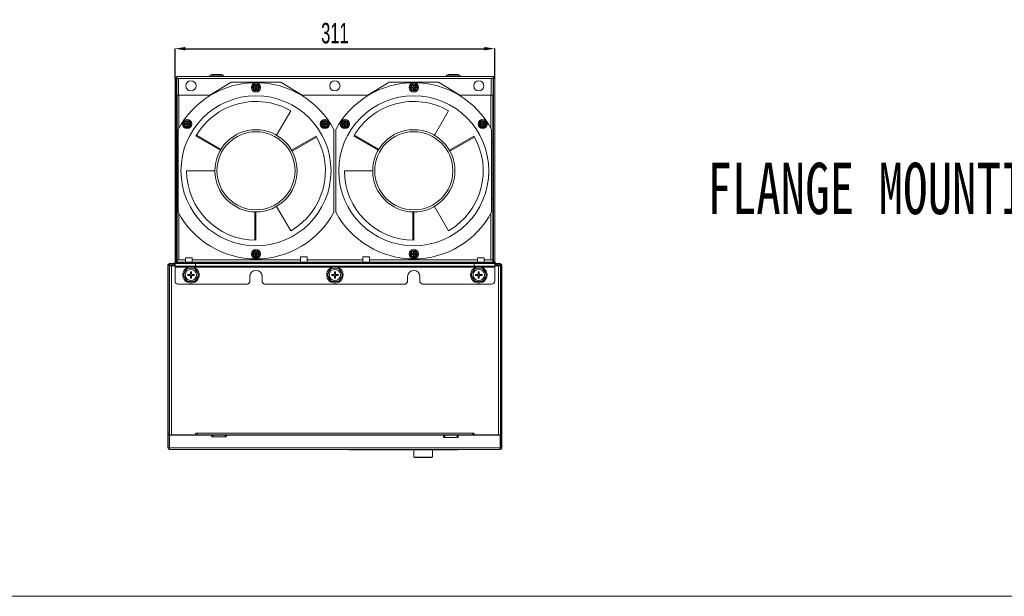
# Model space of a CAD drawing. Header units: millimetres. Extents: x -473 to 23648, y -382 to 1866.
# Tile 580 of 607: x 21267 to 22225, y -382 to 179. Entities that reach past the tile are written whole.
import ezdxf

# ---------------------------------------------------------------- set-up
doc = ezdxf.new("R2010")
doc.units = ezdxf.units.MM
doc.header["$LTSCALE"] = 80
doc.header["$PDMODE"] = 3
doc.header["$PDSIZE"] = 0.3
doc.layers.get('0').update_dxf_attribs({"linetype": 'CONTINUOUS'})
doc.layers.get('DEFPOINTS').update_dxf_attribs({"linetype": 'CONTINUOUS'})
doc.styles.get("Standard").update_dxf_attribs({"font": 'technic_.ttf', "width": 0.7})
doc.dimstyles.get("Standard").update_dxf_attribs({"dimtxt": 3, "dimasz": 3, "dimexe": 0.18, "dimexo": 0.0625, "dimgap": 0.09, "dimtad": 1, "dimdsep": 46, "dimtxsty": 'STANDARD', "dimcen": 0.09, "dimadec": 0, "dimazin": 0, "dimtol": 1, "dimtp": 0.01, "dimtm": 0.01, "dimtfac": 1, "dimtofl": 0, "dimtmove": 0, "dimatfit": 3, "dimfxl": 1, "dimtolj": 1, "dimarcsym": 0})

# ---------------------------------------------------------------- blocks, each defined once
blk = doc.blocks.new('*D137')
at = {"color": 0, "lineweight": -2, "transparency": 16777216}
for p, q in [((21418.13, 121.78), (21418.13, 150.77)), ((21428.13, 150.59), (21719.13, 150.59)), ((21729.13, 121.78), (21729.13, 150.77))]:
    blk.add_line(p, q, dxfattribs=at)
at = {"color": 0, "lineweight": 0, "transparency": 16777216}
for points in [[(21428.13, 152.26), (21428.13, 148.92), (21418.13, 150.59)], [(21719.13, 148.92), (21719.13, 152.26), (21729.13, 150.59)]]:
    blk.add_solid(points, dxfattribs=at)
at = {"layer": 'DEFPOINTS', "color": 0, "lineweight": 0, "transparency": 16777216}
for p in [(21729.13, 150.59), (21418.13, 121.72), (21729.13, 121.72)]:
    blk.add_point(p, dxfattribs=at)
at = {"color": 0, "lineweight": 0, "transparency": 16777216, "insert": (21573.63, 165.59), "char_height": 20, "attachment_point": 5}
blk.add_mtext('\\A1;311', dxfattribs=at)

msp = doc.modelspace()

# ---------------------------------------------------------------- linework, layer by layer
at = {"linetype": 'Continuous', "lineweight": 0}
for p, q in [((21451.529, 123.42), (21452.519, 124.74)), ((21464.739, 124.74), (21452.519, 124.74)), ((21463.379, 125.42), (21453.879, 125.42)), ((21465.729, 123.42), (21464.739, 124.74)), ((21681.529, 123.42), (21682.519, 124.74)), ((21694.739, 124.74), (21682.519, 124.74)), ((21693.379, 125.42), (21683.879, 125.42)), ((21695.729, 123.42), (21694.739, 124.74)), ((21418.129, 121.72), (21418.129, -56.58)), ((21419.329, 121.72), (21418.129, 121.72)), ((21419.329, 121.72), (21419.329, -56.58)), ((21727.429, 123.42), (21419.829, 123.42)), ((21419.829, 105.42), (21419.829, 123.42)), ((21419.829, 121.72), (21727.429, 121.72)), ((21421.529, 105.42), (21421.529, 121.72)), ((21452.075, 105.42), (21472.879, 118.067)), ((21472.879, 118.067), (21520.879, 118.067)), ((21520.879, 118.067), (21541.682, 105.42)), ((21605.575, 105.42), (21626.379, 118.067)), ((21626.379, 118.067), (21674.379, 118.067)), ((21674.379, 118.067), (21695.182, 105.42)), ((21725.729, 121.72), (21725.729, 105.42)), ((21727.429, 123.42), (21727.429, 105.42)), ((21727.929, -56.58), (21727.929, 121.72)), ((21727.929, 121.72), (21729.129, 121.72)), ((21729.129, -56.58), (21729.129, 121.72)), ((21419.829, 105.42), (21419.829, 21.12)), ((21419.829, 105.42), (21421.529, 105.42)), ((21420.129, -55.08), (21420.129, 105.42)), ((21452.075, 105.42), (21421.529, 105.42)), ((21421.829, 73.023), (21421.829, 105.42)), ((21494.876, 113.16), (21496.239, 113.16)), ((21496.239, 112.28), (21494.876, 112.28)), ((21496.439, 113.36), (21496.439, 114.722)), ((21496.439, 110.717), (21496.439, 112.08)), ((21497.319, 114.722), (21497.319, 113.36)), ((21497.319, 112.08), (21497.319, 110.717)), ((21497.519, 113.16), (21498.881, 113.16)), ((21498.881, 112.28), (21497.519, 112.28)), ((21605.575, 105.42), (21541.682, 105.42)), ((21648.376, 113.16), (21649.739, 113.16)), ((21649.739, 112.28), (21648.376, 112.28)), ((21649.939, 113.36), (21649.939, 114.722)), ((21649.939, 110.717), (21649.939, 112.08)), ((21650.819, 114.722), (21650.819, 113.36)), ((21650.819, 112.08), (21650.819, 110.717)), ((21651.019, 113.16), (21652.381, 113.16)), ((21652.381, 112.28), (21651.019, 112.28)), ((21725.729, 105.42), (21695.182, 105.42)), ((21725.429, 105.42), (21725.429, 73.023)), ((21727.429, 105.42), (21725.729, 105.42)), ((21727.129, 105.42), (21727.129, -55.08)), ((21727.129, 105.42), (21727.129, 59.22)), ((21727.429, 21.12), (21727.429, 105.42)), ((21516.879, 66.361), (21530.629, 90.176)), ((21670.379, 66.361), (21684.129, 90.176)), ((21427.876, 77.679), (21429.239, 77.679)), ((21429.239, 76.799), (21427.876, 76.799)), ((21429.439, 77.879), (21429.439, 79.241)), ((21430.319, 79.241), (21430.319, 77.879)), ((21430.519, 77.679), (21431.881, 77.679)), ((21431.881, 76.799), (21430.519, 76.799)), ((21561.876, 77.679), (21563.239, 77.679)), ((21563.239, 76.799), (21561.876, 76.799)), ((21563.439, 77.879), (21563.439, 79.241)), ((21564.319, 79.241), (21564.319, 77.879)), ((21564.519, 77.679), (21565.881, 77.679)), ((21565.881, 76.799), (21564.519, 76.799)), ((21581.376, 77.679), (21582.739, 77.679)), ((21582.739, 76.799), (21581.376, 76.799)), ((21582.939, 77.879), (21582.939, 79.241)), ((21583.819, 79.241), (21583.819, 77.879)), ((21584.019, 77.679), (21585.381, 77.679)), ((21585.381, 76.799), (21584.019, 76.799)), ((21715.376, 77.679), (21716.739, 77.679)), ((21716.739, 76.799), (21715.376, 76.799)), ((21716.939, 77.879), (21716.939, 79.241)), ((21717.819, 79.241), (21717.819, 77.879)), ((21718.019, 77.679), (21719.381, 77.679)), ((21719.381, 76.799), (21718.019, 76.799)), ((21421.129, -8.468), (21421.129, 71.907)), ((21429.439, 75.237), (21429.439, 76.599)), ((21430.319, 76.599), (21430.319, 75.237)), ((21563.439, 75.237), (21563.439, 76.599)), ((21564.319, 76.599), (21564.319, 75.237)), ((21572.629, 71.907), (21572.629, -8.468)), ((21574.629, -8.468), (21574.629, 71.907)), ((21582.939, 75.237), (21582.939, 76.599)), ((21583.819, 76.599), (21583.819, 75.237)), ((21716.939, 75.237), (21716.939, 76.599)), ((21717.819, 76.599), (21717.819, 75.237)), ((21726.129, 71.907), (21726.129, -8.468)), ((21420.129, 59.22), (21421.129, 59.22)), ((21462.238, 51.72), (21438.422, 65.47)), ((21462.748, 52.579), (21438.928, 66.332)), ((21531.52, 51.72), (21555.335, 65.47)), ((21532.009, 50.847), (21555.829, 64.6)), ((21615.738, 51.72), (21591.922, 65.47)), ((21616.248, 52.579), (21592.428, 66.332)), ((21685.02, 51.72), (21708.835, 65.47)), ((21685.509, 50.847), (21709.329, 64.6)), ((21727.129, 59.22), (21726.129, 59.22)), ((21456.879, 31.72), (21429.379, 31.72)), ((21610.379, 31.72), (21582.879, 31.72)), ((21419.829, 19.62), (21419.829, 21.12)), ((21419.829, 21.12), (21420.129, 21.12)), ((21419.829, 18.42), (21419.829, 19.62)), ((21420.129, 19.62), (21419.829, 19.62)), ((21727.429, 21.12), (21727.129, 21.12)), ((21727.429, 19.62), (21727.129, 19.62)), ((21727.429, 19.62), (21727.429, 21.12)), ((21727.429, 18.42), (21727.429, 19.62)), ((21419.629, 18.92), (21419.629, 17.42)), ((21419.829, 18.92), (21419.629, 18.92)), ((21419.629, 16.92), (21419.629, 8.92)), ((21420.129, 16.92), (21419.629, 16.92)), ((21419.629, 10.92), (21420.129, 10.92)), ((21420.129, 18.42), (21419.829, 18.42)), ((21727.429, 18.42), (21727.129, 18.42)), ((21727.129, 16.92), (21727.629, 16.92)), ((21727.629, 10.92), (21727.129, 10.92)), ((21727.629, 18.92), (21727.429, 18.92)), ((21727.629, 18.92), (21727.629, 17.42)), ((21727.629, 16.92), (21727.629, 8.92)), ((21419.629, 8.92), (21419.629, -14.28)), ((21419.629, 8.92), (21420.129, 8.92)), ((21420.129, -57.08), (21420.129, 4.22)), ((21420.129, 4.22), (21421.129, 4.22)), ((21727.129, 4.22), (21726.129, 4.22)), ((21727.629, 8.92), (21727.129, 8.92)), ((21727.629, -14.28), (21727.629, 8.92)), ((21495.879, -8.268), (21495.879, -35.773)), ((21496.879, -8.28), (21496.879, -35.78)), ((21516.879, -2.922), (21530.629, -26.737)), ((21649.379, -8.268), (21649.379, -35.773)), ((21650.379, -8.28), (21650.379, -35.78)), ((21670.379, -2.922), (21684.129, -26.737)), ((21419.629, -14.28), (21419.629, -18.78)), ((21419.629, -18.78), (21419.629, -58.58)), ((21419.629, -18.78), (21420.129, -18.78)), ((21421.829, -55.08), (21421.829, -9.584)), ((21725.429, -9.584), (21725.429, -55.08)), ((21727.129, -18.78), (21727.629, -18.78)), ((21727.629, -18.78), (21727.629, -14.28)), ((21727.629, -18.78), (21727.629, -58.58)), ((21419.629, -20.78), (21420.129, -20.78)), ((21419.629, -21.304), (21420.129, -21.304)), ((21727.129, -20.78), (21727.629, -20.78)), ((21727.129, -21.304), (21727.629, -21.304)), ((21496.439, -48.64), (21496.439, -47.278)), ((21497.319, -47.278), (21497.319, -48.64)), ((21649.939, -48.64), (21649.939, -47.278)), ((21650.819, -47.278), (21650.819, -48.64)), ((21419.329, -56.58), (21418.129, -56.58)), ((21420.129, -55.08), (21428.429, -55.08)), ((21420.129, -57.08), (21727.129, -57.08)), ((21420.129, -57.08), (21420.129, -58.28)), ((21422.129, -57.08), (21422.129, -58.28)), ((21428.429, -57.08), (21428.429, -53.08)), ((21434.829, -53.08), (21428.429, -53.08)), ((21434.829, -57.08), (21434.829, -53.08)), ((21434.829, -55.08), (21540.129, -55.08)), ((21494.876, -48.84), (21496.239, -48.84)), ((21496.239, -49.72), (21494.876, -49.72)), ((21496.439, -51.283), (21496.439, -49.92)), ((21497.319, -49.92), (21497.319, -51.283)), ((21497.519, -48.84), (21498.881, -48.84)), ((21498.881, -49.72), (21497.519, -49.72)), ((21546.529, -52.08), (21540.129, -52.08)), ((21540.129, -57.08), (21540.129, -52.08)), ((21546.529, -57.08), (21546.529, -52.08)), ((21546.529, -55.08), (21600.729, -55.08)), ((21600.729, -57.08), (21600.729, -52.08)), ((21607.129, -52.08), (21600.729, -52.08)), ((21607.129, -57.08), (21607.129, -52.08)), ((21607.129, -55.08), (21712.429, -55.08)), ((21648.376, -48.84), (21649.739, -48.84)), ((21649.739, -49.72), (21648.376, -49.72)), ((21649.939, -51.283), (21649.939, -49.92)), ((21650.819, -49.92), (21650.819, -51.283)), ((21651.019, -48.84), (21652.381, -48.84)), ((21652.381, -49.72), (21651.019, -49.72)), ((21712.429, -57.08), (21712.429, -53.08)), ((21718.829, -53.08), (21712.429, -53.08)), ((21718.829, -57.08), (21718.829, -53.08)), ((21718.829, -55.08), (21727.129, -55.08)), ((21725.129, -57.08), (21725.129, -58.28)), ((21727.129, -57.08), (21727.129, -55.08)), ((21727.129, -57.08), (21727.129, -58.28)), ((21727.929, -56.58), (21729.129, -56.58)), ((21411.129, -60.28), (21411.129, -225.58)), ((21411.129, -60.28), (21412.329, -60.28)), ((21412.329, -60.28), (21412.329, -225.428)), ((21412.329, -62.28), (21412.629, -62.28)), ((21412.629, -60.733), (21412.629, -60.58)), ((21414.129, -60.58), (21412.629, -60.58)), ((21412.629, -225.28), (21412.629, -60.78)), ((21412.629, -60.78), (21418.129, -60.78)), ((21412.829, -58.58), (21412.829, -59.78)), ((21412.829, -58.58), (21416.129, -58.58)), ((21416.129, -59.78), (21412.829, -59.78)), ((21414.129, -60.58), (21414.129, -60.78)), ((21414.437, -60.58), (21418.129, -60.58)), ((21414.629, -60.78), (21414.629, -60.58)), ((21414.629, -60.78), (21414.629, -225.28)), ((21415.829, -58.58), (21415.829, -59.78)), ((21416.129, -59.78), (21416.129, -58.58)), ((21418.129, -58.58), (21729.129, -58.58)), ((21418.129, -58.58), (21418.129, -61.08)), ((21729.129, -61.08), (21418.129, -61.08)), ((21418.129, -61.08), (21418.129, -75.58)), ((21430.902, -62.08), (21418.129, -62.08)), ((21419.629, -58.114), (21420.129, -58.114)), ((21420.129, -58.28), (21727.129, -58.28)), ((21426.123, -69.58), (21429.876, -63.08)), ((21429.876, -63.08), (21437.381, -63.08)), ((21433.129, -66.48), (21433.129, -68.58)), ((21434.129, -66.48), (21433.129, -66.48)), ((21434.129, -68.58), (21434.129, -66.48)), ((21570.902, -62.08), (21436.355, -62.08)), ((21437.381, -63.08), (21441.134, -69.58)), ((21438.129, -58.58), (21438.129, -61.08)), ((21566.123, -69.58), (21569.876, -63.08)), ((21569.876, -63.08), (21577.381, -63.08)), ((21574.129, -66.48), (21573.129, -66.48)), ((21573.129, -66.48), (21573.129, -68.58)), ((21574.129, -68.58), (21574.129, -66.48)), ((21710.902, -62.08), (21576.355, -62.08)), ((21577.381, -63.08), (21581.134, -69.58)), ((21706.123, -69.58), (21709.876, -63.08)), ((21709.129, -58.58), (21709.129, -61.08)), ((21709.876, -63.08), (21717.381, -63.08)), ((21713.129, -66.48), (21713.129, -68.58)), ((21714.129, -66.48), (21713.129, -66.48)), ((21714.129, -68.58), (21714.129, -66.48)), ((21729.129, -62.08), (21716.355, -62.08)), ((21717.381, -63.08), (21721.134, -69.58)), ((21727.129, -58.114), (21727.629, -58.114)), ((21729.129, -58.58), (21729.129, -61.08)), ((21729.129, -60.58), (21732.82, -60.58)), ((21734.629, -60.78), (21729.129, -60.78)), ((21729.129, -75.58), (21729.129, -61.08)), ((21731.129, -58.58), (21734.429, -58.58)), ((21731.129, -59.78), (21731.129, -58.58)), ((21734.429, -59.78), (21731.129, -59.78)), ((21731.429, -58.58), (21731.429, -59.78)), ((21732.629, -60.58), (21732.629, -60.78)), ((21732.629, -225.28), (21732.629, -60.78)), ((21733.129, -60.58), (21734.629, -60.58)), ((21733.129, -60.733), (21733.129, -60.58)), ((21734.429, -58.58), (21734.429, -59.78)), ((21734.629, -60.58), (21734.629, -60.733)), ((21734.629, -225.28), (21734.629, -60.78)), ((21734.929, -62.28), (21734.629, -62.28)), ((21734.929, -225.58), (21734.929, -60.28)), ((21736.129, -60.28), (21734.929, -60.28)), ((21736.129, -60.28), (21736.129, -225.58)), ((21412.329, -68.58), (21412.629, -68.58)), ((21426.123, -69.58), (21429.876, -76.08)), ((21429.876, -76.08), (21437.381, -76.08)), ((21430.529, -69.08), (21430.529, -70.08)), ((21432.629, -69.08), (21430.529, -69.08)), ((21430.529, -70.08), (21432.629, -70.08)), ((21433.129, -70.58), (21433.129, -72.68)), ((21433.129, -72.68), (21434.129, -72.68)), ((21434.129, -72.68), (21434.129, -70.58)), ((21436.729, -69.08), (21434.629, -69.08)), ((21434.629, -70.08), (21436.729, -70.08)), ((21436.729, -70.08), (21436.729, -69.08)), ((21437.381, -76.08), (21441.134, -69.58)), ((21488.879, -78.58), (21490.879, -76.58)), ((21490.879, -76.58), (21490.879, -71.28)), ((21502.879, -76.58), (21502.879, -71.28)), ((21502.879, -76.58), (21504.879, -78.58)), ((21566.123, -69.58), (21569.876, -76.08)), ((21569.876, -76.08), (21577.381, -76.08)), ((21572.629, -69.08), (21570.529, -69.08)), ((21570.529, -69.08), (21570.529, -70.08)), ((21570.529, -70.08), (21572.629, -70.08)), ((21573.129, -70.58), (21573.129, -72.68)), ((21573.129, -72.68), (21574.129, -72.68)), ((21574.129, -72.68), (21574.129, -70.58)), ((21576.729, -69.08), (21574.629, -69.08)), ((21574.629, -70.08), (21576.729, -70.08)), ((21576.729, -70.08), (21576.729, -69.08)), ((21577.381, -76.08), (21581.134, -69.58)), ((21642.379, -78.58), (21644.379, -76.58)), ((21644.379, -76.58), (21644.379, -71.28)), ((21656.379, -76.58), (21656.379, -71.28)), ((21656.379, -76.58), (21658.379, -78.58)), ((21706.123, -69.58), (21709.876, -76.08)), ((21709.876, -76.08), (21717.381, -76.08)), ((21710.529, -69.08), (21710.529, -70.08)), ((21712.629, -69.08), (21710.529, -69.08)), ((21710.529, -70.08), (21712.629, -70.08)), ((21713.129, -70.58), (21713.129, -72.68)), ((21713.129, -72.68), (21714.129, -72.68)), ((21714.129, -72.68), (21714.129, -70.58)), ((21716.729, -69.08), (21714.629, -69.08)), ((21714.629, -70.08), (21716.729, -70.08)), ((21716.729, -70.08), (21716.729, -69.08)), ((21717.381, -76.08), (21721.134, -69.58)), ((21734.929, -68.58), (21734.629, -68.58)), ((21412.629, -78.78), (21412.329, -78.78)), ((21421.129, -78.58), (21488.879, -78.58)), ((21504.879, -78.58), (21642.379, -78.58)), ((21658.379, -78.58), (21726.129, -78.58)), ((21734.629, -78.78), (21734.929, -78.78)), ((21412.629, -98.78), (21412.329, -98.78)), ((21734.629, -98.78), (21734.929, -98.78)), ((21412.329, -108.28), (21412.629, -108.28)), ((21412.329, -114.58), (21412.629, -114.58)), ((21734.929, -108.28), (21734.629, -108.28)), ((21734.929, -114.58), (21734.629, -114.58)), ((21412.329, -124.58), (21412.629, -124.58)), ((21412.329, -130.88), (21412.629, -130.88)), ((21734.929, -124.58), (21734.629, -124.58)), ((21734.929, -130.88), (21734.629, -130.88)), ((21412.329, -167.08), (21412.629, -167.08)), ((21734.929, -167.08), (21734.629, -167.08)), ((21412.329, -173.38), (21412.629, -173.38)), ((21734.929, -173.38), (21734.629, -173.38)), ((21412.329, -223.58), (21411.129, -223.58)), ((21411.129, -225.58), (21411.129, -237.88)), ((21411.129, -225.58), (21412.329, -225.58)), ((21412.329, -225.58), (21412.329, -237.88)), ((21412.429, -225.58), (21412.429, -224.38)), ((21412.429, -224.38), (21412.629, -224.38)), ((21412.429, -225.58), (21412.829, -225.58)), ((21412.629, -225.28), (21438.129, -225.28)), ((21412.829, -225.58), (21412.829, -238.531)), ((21412.829, -225.58), (21453.629, -225.58)), ((21413.329, -225.28), (21413.329, -225.58)), ((21414.629, -225.58), (21414.629, -225.28)), ((21438.129, -225.28), (21438.129, -224.33)), ((21438.129, -225.58), (21438.129, -225.28)), ((21438.879, -223.58), (21708.379, -223.58)), ((21439.282, -223.88), (21438.879, -223.88)), ((21439.262, -224.145), (21439.39, -224.378)), ((21439.39, -224.079), (21439.489, -224.343)), ((21439.39, -224.378), (21439.489, -224.643)), ((21439.611, -224.879), (21439.629, -225.101)), ((21439.629, -225.28), (21439.629, -225.101)), ((21707.629, -225.28), (21439.629, -225.28)), ((21439.629, -225.28), (21453.829, -225.28)), ((21439.629, -225.48), (21439.629, -225.28)), ((21439.629, -225.48), (21453.829, -225.48)), ((21453.629, -225.58), (21453.629, -226.68)), ((21453.829, -225.28), (21453.829, -227.1)), ((21453.829, -225.78), (21454.829, -225.78)), ((21454.229, -227.28), (21454.441, -227.204)), ((21467.429, -227.28), (21454.229, -227.28)), ((21454.728, -226.772), (21454.801, -226.495)), ((21454.801, -226.495), (21454.829, -226.211)), ((21466.829, -225.58), (21454.829, -225.58)), ((21454.829, -225.58), (21454.829, -226.211)), ((21466.829, -225.58), (21466.829, -226.211)), ((21466.829, -225.78), (21467.829, -225.78)), ((21466.856, -226.495), (21466.829, -226.211)), ((21466.93, -226.772), (21466.856, -226.495)), ((21467.829, -225.28), (21679.429, -225.28)), ((21467.829, -225.28), (21467.829, -227.1)), ((21467.829, -225.48), (21679.429, -225.48)), ((21468.029, -225.58), (21679.229, -225.58)), ((21468.029, -225.58), (21468.029, -226.68)), ((21679.229, -225.58), (21679.229, -227.38)), ((21680.138, -226.246), (21679.425, -226.246)), ((21680.429, -226.517), (21679.426, -226.248)), ((21679.429, -225.28), (21679.429, -227.78)), ((21679.429, -225.78), (21680.429, -225.78)), ((21680.186, -227.78), (21679.429, -227.78)), ((21693.029, -227.98), (21679.829, -227.98)), ((21680.384, -227.419), (21680.429, -227.092)), ((21692.429, -225.58), (21680.429, -225.58)), ((21680.429, -225.581), (21680.429, -227.092)), ((21692.429, -225.581), (21692.429, -227.092)), ((21692.429, -225.78), (21693.429, -225.78)), ((21692.474, -227.419), (21692.429, -227.092)), ((21693.429, -227.78), (21692.671, -227.78)), ((21693.429, -225.28), (21707.629, -225.28)), ((21693.429, -225.28), (21693.429, -227.78)), ((21693.429, -225.48), (21707.629, -225.48)), ((21693.629, -225.58), (21734.429, -225.58)), ((21693.629, -225.58), (21693.629, -227.38)), ((21707.646, -224.879), (21707.629, -225.101)), ((21707.629, -225.28), (21707.629, -225.101)), ((21707.629, -225.48), (21707.629, -225.28)), ((21707.867, -224.079), (21707.768, -224.343)), ((21707.867, -224.378), (21707.768, -224.643)), ((21707.995, -224.145), (21707.867, -224.378)), ((21708.379, -223.88), (21707.975, -223.88)), ((21709.129, -225.28), (21709.129, -224.33)), ((21734.629, -225.28), (21709.129, -225.28)), ((21709.129, -225.58), (21709.129, -225.28)), ((21732.629, -225.28), (21732.629, -225.58)), ((21733.929, -225.28), (21733.929, -225.58)), ((21734.429, -225.58), (21734.829, -225.58)), ((21734.429, -225.58), (21734.429, -238.531)), ((21734.629, -224.38), (21734.829, -224.38)), ((21734.829, -225.58), (21734.829, -224.38)), ((21734.929, -223.58), (21736.129, -223.58)), ((21736.129, -225.58), (21734.929, -225.58)), ((21734.929, -237.88), (21734.929, -225.58)), ((21736.129, -237.88), (21736.129, -225.58)), ((21411.129, -237.88), (21412.329, -237.88)), ((21734.429, -237.88), (21412.829, -237.88)), ((21412.829, -239.58), (21412.829, -238.531)), ((21734.429, -239.58), (21734.429, -238.531)), ((21736.129, -237.88), (21734.929, -237.88)), ((21734.429, -239.58), (21412.829, -239.58)), ((21587.129, -239.78), (21587.129, -239.58)), ((21587.129, -239.78), (21587.129, -239.58)), ((21587.129, -239.78), (21693.129, -239.78)), ((21599.129, -239.78), (21599.129, -239.58)), ((21650.529, -246.846), (21650.529, -239.78)), ((21650.529, -246.846), (21668.529, -246.846)), ((21651.029, -246.846), (21651.029, -247.046)), ((21667.729, -247.346), (21651.329, -247.346)), ((21668.029, -246.846), (21668.029, -247.046)), ((21668.529, -246.846), (21668.529, -239.78)), ((21681.129, -239.78), (21681.129, -239.58)), ((21693.129, -239.78), (21693.129, -239.58))]:
    msp.add_line(p, q, dxfattribs=at)
at = {"lineweight": 0}
msp.add_lwpolyline([(18923.131, 1866.215), (23639.453, 1866.215), (23639.453, -382.445), (18923.131, -382.445)], close=True, dxfattribs=at)
at = {"linetype": 'Continuous', "lineweight": 0}
for points in [[(21438.879, -223.58), (21439.089, -223.656), (21439.263, -223.845), (21439.39, -224.079)], [(21438.879, -223.88), (21439.01, -223.884), (21439.132, -223.894), (21439.244, -223.909), (21439.304, -223.92)], [(21439.489, -224.343), (21439.563, -224.615), (21439.611, -224.879)], [(21454.441, -227.204), (21454.61, -227.018), (21454.728, -226.772)], [(21467.429, -227.28), (21467.216, -227.204), (21467.048, -227.018), (21466.93, -226.772)], [(21679.829, -227.98), (21680.069, -227.903), (21680.261, -227.701), (21680.384, -227.419)], [(21693.029, -227.98), (21692.789, -227.903), (21692.596, -227.701), (21692.474, -227.419)], [(21707.768, -224.343), (21707.694, -224.615), (21707.646, -224.879)], [(21708.379, -223.58), (21708.168, -223.656), (21707.995, -223.845), (21707.867, -224.079)], [(21708.379, -223.88), (21708.247, -223.884), (21708.125, -223.894), (21708.013, -223.909), (21707.954, -223.92)]]:
    msp.add_lwpolyline(points, dxfattribs=at)
for centre, radius in [((21433.629, 114.42), 5), ((21496.879, 112.72), 4.5), ((21496.879, 112.72), 3.5), ((21496.879, 112.72), 2.571), ((21573.629, 114.42), 5), ((21650.379, 112.72), 4.5), ((21650.379, 112.72), 3.5), ((21650.379, 112.72), 2.571), ((21713.629, 114.42), 5), ((21496.879, 31.72), 73), ((21650.379, 31.72), 73), ((21429.879, 77.239), 4.5), ((21429.879, 77.239), 3.5), ((21429.879, 77.239), 2.571), ((21563.879, 77.239), 4.5), ((21563.879, 77.239), 3.5), ((21563.879, 77.239), 2.571), ((21583.379, 77.239), 4.5), ((21583.379, 77.239), 3.5), ((21583.379, 77.239), 2.571), ((21717.379, 77.239), 4.5), ((21717.379, 77.239), 3.5), ((21717.379, 77.239), 2.571), ((21496.879, 31.72), 40), ((21496.879, 31.72), 38), ((21650.379, 31.72), 40), ((21650.379, 31.72), 38), ((21496.879, -49.28), 4.5), ((21496.879, -49.28), 3.5), ((21496.879, -49.28), 2.571), ((21650.379, -49.28), 4.5), ((21650.379, -49.28), 3.5), ((21650.379, -49.28), 2.571), ((21433.629, -69.58), 8), ((21433.629, -69.58), 5.5), ((21573.629, -69.58), 8), ((21573.629, -69.58), 5.5), ((21713.629, -69.58), 8), ((21713.629, -69.58), 5.5)]:
    msp.add_circle(centre, radius, dxfattribs=at)
for centre, radius, start, end in [((21453.879, 123.72), 1.7, 90, 143.130102), ((21463.379, 123.72), 1.7, 36.869898, 90), ((21683.879, 123.72), 1.7, 90, 143.130102), ((21693.379, 123.72), 1.7, 36.869898, 90), ((21419.829, 121.72), 1.7, 90, 180), ((21419.829, 121.72), 0.5, 90, 180), ((21496.879, 31.72), 85.75, 27.946947, 152.053053), ((21496.879, 112.72), 3.5, 100.718563, 101.43374), ((21496.879, 112.72), 3.5, 79.281766, 90), ((21650.379, 31.72), 85.75, 27.946947, 152.053053), ((21650.379, 112.72), 3.5, 270, 90), ((21727.429, 121.72), 1.7, 0, 90), ((21727.429, 121.72), 0.5, 0, 90), ((21496.879, 112.72), 2.05, 167.605936, 192.394064), ((21496.879, 112.72), 3.5, 258.566474, 259.281766), ((21496.239, 113.36), 0.2, 270, 0), ((21496.239, 112.08), 0.2, 0, 90), ((21496.879, 112.72), 2.05, 77.605936, 102.394064), ((21496.879, 112.72), 2.05, 257.605936, 282.394064), ((21497.519, 113.36), 0.2, 180, 270), ((21497.519, 112.08), 0.2, 90, 180), ((21496.879, 112.72), 2.05, 347.605936, 12.394064), ((21650.379, 112.72), 2.05, 167.605936, 192.394064), ((21650.379, 112.72), 3.5, 258.566474, 259.281766), ((21649.739, 113.36), 0.2, 270, 0), ((21649.739, 112.08), 0.2, 0, 90), ((21650.379, 112.72), 2.05, 77.605936, 102.394064), ((21650.379, 112.72), 2.05, 257.605936, 282.394064), ((21651.019, 113.36), 0.2, 180, 270), ((21651.019, 112.08), 0.2, 90, 180), ((21650.379, 112.72), 2.05, 347.605936, 12.394064), ((21496.879, 31.72), 67.5, 60, 150), ((21650.379, 31.72), 67.5, 60, 150), ((21429.879, 77.239), 3.5, 90, 259.281766), ((21429.879, 77.239), 2.05, 167.605936, 192.394064), ((21429.239, 77.879), 0.2, 270, 0), ((21429.239, 76.599), 0.2, 0, 90), ((21429.879, 77.239), 2.05, 77.605936, 102.394064), ((21430.519, 77.879), 0.2, 180, 270), ((21430.519, 76.599), 0.2, 90, 180), ((21429.879, 77.239), 2.05, 347.605936, 12.394064), ((21563.879, 77.239), 2.05, 167.605936, 192.394064), ((21563.879, 77.239), 3.5, 100.718563, 101.43374), ((21563.239, 77.879), 0.2, 270, 0), ((21563.239, 76.599), 0.2, 0, 90), ((21563.879, 77.239), 2.05, 77.605936, 102.394064), ((21563.879, 77.239), 3.5, 79.281766, 90), ((21564.519, 77.879), 0.2, 180, 270), ((21564.519, 76.599), 0.2, 90, 180), ((21563.879, 77.239), 2.05, 347.605936, 12.394064), ((21583.379, 77.239), 2.05, 167.605936, 192.394064), ((21582.739, 77.879), 0.2, 270, 0), ((21582.739, 76.599), 0.2, 0, 90), ((21583.379, 77.239), 2.05, 77.605936, 102.394064), ((21583.379, 77.239), 3.5, 79.281766, 90), ((21584.019, 77.879), 0.2, 180, 270), ((21584.019, 76.599), 0.2, 90, 180), ((21583.379, 77.239), 2.05, 347.605936, 12.394064), ((21717.379, 77.239), 2.05, 167.605936, 192.394064), ((21716.739, 77.879), 0.2, 270, 0), ((21716.739, 76.599), 0.2, 0, 90), ((21717.379, 77.239), 2.05, 77.605936, 102.394064), ((21717.379, 77.239), 3.5, 270, 90), ((21718.019, 77.879), 0.2, 180, 270), ((21718.019, 76.599), 0.2, 90, 180), ((21717.379, 77.239), 2.05, 347.605936, 12.394064), ((21429.879, 77.239), 2.05, 257.605936, 282.394064), ((21429.879, 77.239), 3.5, 270, 280.718563), ((21563.879, 77.239), 3.5, 258.566474, 259.281766), ((21563.879, 77.239), 2.05, 257.605936, 282.394064), ((21563.879, 77.239), 3.5, 270, 280.718563), ((21583.379, 77.239), 3.5, 258.566474, 259.281766), ((21583.379, 77.239), 2.05, 257.605936, 282.394064), ((21583.379, 77.239), 3.5, 270, 280.718563), ((21717.379, 77.239), 2.05, 257.605936, 282.394064), ((21496.879, 31.72), 67.5, 300, 30), ((21650.379, 31.72), 67.5, 300, 30), ((21496.879, 31.72), 67.5, 180, 270), ((21650.379, 31.72), 67.5, 180, 270), ((21421.629, 16.92), 2, 139.396266, 180), ((21725.629, 16.92), 2, 0, 40.603734), ((21496.879, 31.72), 85.75, 207.946947, 332.053053), ((21650.379, 31.72), 85.75, 207.946947, 332.053053), ((21421.629, -14.28), 2, 139.396266, 180), ((21725.629, -14.28), 2, 0, 40.603734), ((21496.879, -49.28), 3.5, 100.718563, 101.43374), ((21496.879, -49.28), 2.05, 77.605936, 102.394064), ((21650.379, -49.28), 3.5, 258.566474, 79.281766), ((21650.379, -49.28), 2.05, 77.605936, 102.394064), ((21416.129, -56.58), 2, 270, 0), ((21416.129, -56.58), 3.2, 319.85485, 0), ((21496.879, -49.28), 2.05, 167.605936, 192.394064), ((21496.879, -49.28), 3.5, 258.566474, 280.718563), ((21496.239, -48.64), 0.2, 270, 0), ((21496.239, -49.92), 0.2, 0, 90), ((21496.879, -49.28), 2.05, 257.605936, 282.394064), ((21497.519, -48.64), 0.2, 180, 270), ((21497.519, -49.92), 0.2, 90, 180), ((21496.879, -49.28), 2.05, 347.605936, 12.394064), ((21650.379, -49.28), 2.05, 167.605936, 192.394064), ((21649.739, -48.64), 0.2, 270, 0), ((21649.739, -49.92), 0.2, 0, 90), ((21650.379, -49.28), 2.05, 257.605936, 282.394064), ((21651.019, -48.64), 0.2, 180, 270), ((21651.019, -49.92), 0.2, 90, 180), ((21650.379, -49.28), 2.05, 347.605936, 12.394064), ((21731.129, -56.58), 3.2, 180, 220.14515), ((21731.129, -56.58), 2, 180, 270), ((21412.829, -60.28), 1.7, 90, 180), ((21412.829, -60.28), 0.5, 90, 180), ((21416.129, -56.58), 3.2, 270, 310.14515), ((21433.629, -69.58), 6.82, 132.378886, 167.621114), ((21433.629, -69.58), 7.006, 111.900143, 128.099857), ((21433.629, -69.58), 6.82, 72.378886, 107.621114), ((21433.629, -69.58), 7.006, 51.900143, 68.099857), ((21433.629, -69.58), 6.82, 12.378886, 47.621114), ((21496.879, -71.28), 6, 0, 180), ((21573.629, -69.58), 6.82, 132.378886, 167.621114), ((21573.629, -69.58), 7.006, 111.900143, 128.099857), ((21573.629, -69.58), 6.82, 72.378886, 107.621114), ((21573.629, -69.58), 7.006, 51.900143, 68.099857), ((21573.629, -69.58), 6.82, 12.378886, 47.621114), ((21650.379, -71.28), 6, 0, 180), ((21713.629, -69.58), 6.82, 132.378886, 167.621114), ((21713.629, -69.58), 7.006, 111.900143, 128.099857), ((21713.629, -69.58), 6.82, 72.378886, 107.621114), ((21713.629, -69.58), 7.006, 51.900143, 68.099857), ((21713.629, -69.58), 6.82, 12.378886, 47.621114), ((21731.129, -56.58), 3.2, 229.85485, 270), ((21734.429, -60.28), 1.7, 0, 90), ((21734.429, -60.28), 0.5, 0, 90), ((21414.029, -68.58), 1.7, 180, 214.182531), ((21421.129, -75.58), 3, 180, 270), ((21433.629, -69.58), 7.006, 171.900143, 188.099857), ((21433.629, -69.58), 6.82, 192.378886, 227.621114), ((21433.629, -69.58), 7.006, 231.900143, 248.099857), ((21433.629, -69.58), 6.82, 252.378886, 287.621114), ((21432.629, -68.58), 0.5, 270, 0), ((21432.629, -70.58), 0.5, 0, 90), ((21434.629, -68.58), 0.5, 180, 270), ((21434.629, -70.58), 0.5, 90, 180), ((21433.629, -69.58), 7.006, 291.900143, 308.099857), ((21433.629, -69.58), 6.82, 312.378886, 347.621114), ((21433.629, -69.58), 7.006, 351.900143, 8.099857), ((21573.629, -69.58), 7.006, 171.900143, 188.099857), ((21573.629, -69.58), 6.82, 192.378886, 227.621114), ((21573.629, -69.58), 7.006, 231.900143, 248.099857), ((21573.629, -69.58), 6.82, 252.378886, 287.621114), ((21572.629, -68.58), 0.5, 270, 0), ((21572.629, -70.58), 0.5, 0, 90), ((21574.629, -68.58), 0.5, 180, 270), ((21574.629, -70.58), 0.5, 90, 180), ((21573.629, -69.58), 7.006, 291.900143, 308.099857), ((21573.629, -69.58), 6.82, 312.378886, 347.621114), ((21573.629, -69.58), 7.006, 351.900143, 8.099857), ((21713.629, -69.58), 7.006, 171.900143, 188.099857), ((21713.629, -69.58), 6.82, 192.378886, 227.621114), ((21713.629, -69.58), 7.006, 231.900143, 248.099857), ((21713.629, -69.58), 6.82, 252.378886, 287.621114), ((21712.629, -68.58), 0.5, 270, 0), ((21712.629, -70.58), 0.5, 0, 90), ((21714.629, -68.58), 0.5, 180, 270), ((21714.629, -70.58), 0.5, 90, 180), ((21713.629, -69.58), 7.006, 291.900143, 308.099857), ((21713.629, -69.58), 6.82, 312.378886, 347.621114), ((21713.629, -69.58), 7.006, 351.900143, 8.099857), ((21726.129, -75.58), 3, 270, 0), ((21733.229, -68.58), 1.7, 325.817469, 0), ((21414.029, -114.58), 1.7, 180, 214.182531), ((21733.229, -114.58), 1.7, 325.817469, 0), ((21414.029, -130.88), 1.7, 180, 213.995421), ((21733.229, -130.88), 1.7, 326.004579, 0), ((21414.029, -173.38), 1.7, 180, 214.182531), ((21733.229, -173.38), 1.7, 325.817469, 0), ((21413.329, -225.68), 1.3, 4.922032, 18.899788), ((21438.879, -224.33), 0.75, 90, 180), ((21438.879, -224.63), 0.75, 90, 150), ((21454.229, -226.68), 0.6, 180, 270), ((21467.429, -226.68), 0.6, 270, 0), ((21679.829, -227.38), 0.6, 180, 270), ((21680.138, -238.246), 12, 88.599855, 90), ((21693.029, -227.38), 0.6, 270, 0), ((21708.379, -224.33), 0.75, 0, 90), ((21708.379, -224.63), 0.75, 30, 90), ((21733.929, -225.68), 1.3, 161.100212, 175.077968), ((21412.829, -237.88), 1.7, 180, 270), ((21412.829, -237.88), 0.5, 180, 270), ((21734.429, -237.88), 1.7, 270, 0), ((21734.429, -237.88), 0.5, 270, 0), ((21651.329, -247.046), 0.3, 180, 270.000008), ((21667.729, -247.046), 0.3, 269.999992, 0)]:
    msp.add_arc(centre, radius, start, end, dxfattribs=at)

# ---------------------------------------------------------------- texts
at = {"lineweight": 0, "insert": (21935.887, 39.578), "char_height": 50, "width": 1058.23335, "attachment_point": 1}
msp.add_mtext('{\\fSimSun|b0|i0|c134|p2;FLANGE MOUNTING}', dxfattribs=at)

# ---------------------------------------------------------------- dimensions: what is measured, and where the dimension line sits
at = {"color": 3, "lineweight": 0}
dim = msp.add_linear_dim(base=(21729.129, 150.59), p1=(21418.129, 121.72), p2=(21729.129, 121.72), dimstyle='STANDARD', override={"dimtxt": 20, "dimasz": 10, "dimgap": 5, "dimtol": 0}, dxfattribs=at)
dim.commit()
dim.dimension.update_dxf_attribs({"geometry": '*D137', "text_midpoint": (21573.629, 150.59), "dimtype": 160})

doc.saveas('drawing.dxf')
